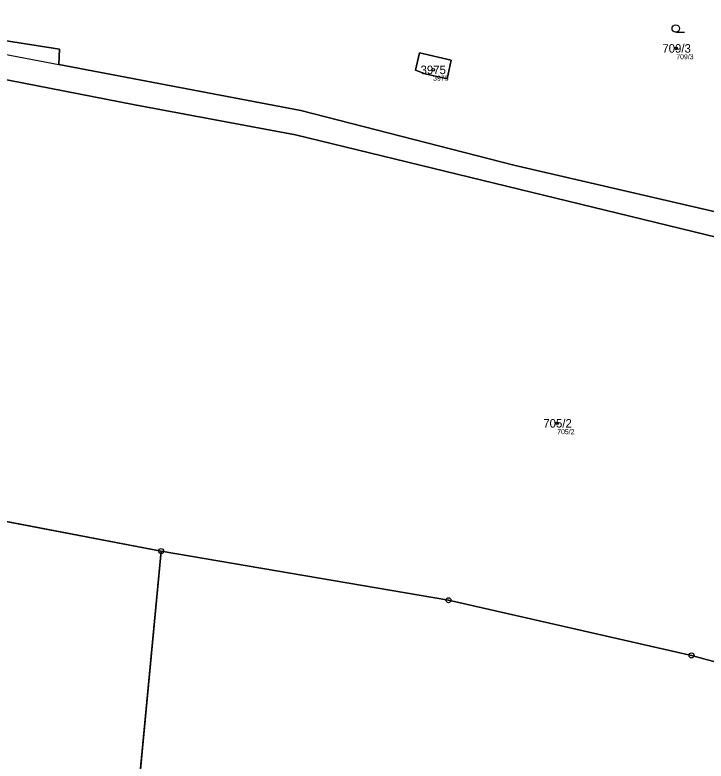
# Model space of a CAD drawing. Extents: x -653098 to -649479, y -997642 to -992666.
# Drawn here: x -651846.8 to -651709, y -994850.2 to -994701.4 of the extents above; entities that cross this region are included whole.
import ezdxf

# ---------------------------------------------------------------- set-up
doc = ezdxf.new("R2010")
doc.units = 0
for name, color, linetype in [('Definiční body', 7, 'Continuous'), ('Hranice parcel', 7, 'Continuous'), ('Parcelní čísla', 7, 'Continuous'), ('Polygon parcely', 7, 'Continuous'), ('Vnitřní kresba', 7, 'Continuous'), ('Značky bodu BP', 7, 'Continuous'), ('Značky kultur', 7, 'Continuous')]:
    doc.layers.add(name, color=color, linetype=linetype)

msp = doc.modelspace()

# ---------------------------------------------------------------- linework, layer by layer
at = {"layer": 'Definiční body'}
for centre in [(-651714.95, -994708.12), (-651763.43, -994712.39), (-651738.69, -994782.85)]:
    msp.add_circle(centre, 0.25, dxfattribs=at)
at = {"layer": 'Hranice parcel'}
for p, q in [((-651817.69, -994808.3), (-651870.23, -994798.31)), ((-651825.62, -994892.49), (-651817.69, -994808.3))]:
    msp.add_line(p, q, dxfattribs=at)
for points in [[(-651890.65, -994701.44), (-651886.32, -994701.83), (-651869.76, -994703.31), (-651837.94, -994708.26), (-651838.07, -994711.32), (-651789.78, -994720.49), (-651747.31, -994731.42), (-651697.97, -994742.82), (-651660.52, -994752.93), (-651619.37, -994762.18)], [(-651759.85, -994710.44), (-651760.64, -994714.19), (-651765.03, -994713.17), (-651766.94, -994712.48), (-651766.13, -994708.99), (-651759.85, -994710.44)], [(-651862.11, -994711.75), (-651822.91, -994719.34), (-651790.88, -994725.34), (-651699.37, -994747.62), (-651661.71, -994757.92), (-651625.55, -994767.55)], [(-651694.41, -994833.87), (-651711.9, -994829.1), (-651760.37, -994818.1), (-651817.69, -994808.3)]]:
    msp.add_lwpolyline(points, dxfattribs=at)
at = {"layer": 'Polygon parcely'}
for points in [[(-651869.76, -994703.31), (-651837.94, -994708.26), (-651838.07, -994711.32), (-651789.78, -994720.49), (-651747.31, -994731.42), (-651697.97, -994742.82)], [(-651420.33, -994797.76), (-651469.29, -994791.72), (-651486.72, -994790.22), (-651488.61, -994789.76), (-651497.55, -994787.91), (-651516.83, -994784.6), (-651520.97, -994783.89), (-651544.17, -994779.91), (-651550.6, -994778.39), (-651619.37, -994762.18), (-651660.52, -994752.93), (-651697.97, -994742.82), (-651747.31, -994731.42), (-651789.78, -994720.49), (-651838.07, -994711.32), (-651837.94, -994708.26), (-651869.76, -994703.31)], [(-651862.11, -994711.75), (-651822.91, -994719.34), (-651790.88, -994725.34), (-651699.37, -994747.62), (-651661.71, -994757.92), (-651625.55, -994767.55), (-651540.89, -994785.42), (-651496.46, -994793.17), (-651460.81, -994798.3), (-651451.81, -994799.54), (-651447.28, -994800.05), (-651418.16, -994802.29)]]:
    msp.add_lwpolyline(points, dxfattribs=at)
for points in [[(-651759.85, -994710.44), (-651760.64, -994714.19), (-651765.03, -994713.17), (-651766.94, -994712.48), (-651766.13, -994708.99)], [(-651759.85, -994710.44), (-651766.13, -994708.99), (-651766.94, -994712.48), (-651765.03, -994713.17), (-651760.64, -994714.19)], [(-651625.55, -994767.55), (-651661.71, -994757.92), (-651699.37, -994747.62), (-651790.88, -994725.34), (-651822.91, -994719.34), (-651862.11, -994711.75), (-651870.23, -994798.31), (-651817.69, -994808.3), (-651760.37, -994818.1), (-651711.9, -994829.1), (-651694.41, -994833.87), (-651638.07, -994849.23)], [(-651817.69, -994808.3), (-651870.23, -994798.31), (-651897.58, -994793.47), (-651985.26, -994782.48), (-652068.56, -994769.31), (-652137, -994752.18), (-652109.71, -994831.46), (-652103.59, -994831.86), (-652059.43, -994840.57), (-652045.99, -994842.86), (-651963.82, -994861.51), (-651882.42, -994881.89), (-651858.47, -994887.57), (-651825.62, -994892.49)], [(-651711.9, -994829.1), (-651760.37, -994818.1), (-651817.69, -994808.3), (-651825.62, -994892.49), (-651801.32, -994896.12), (-651761.51, -994904.51), (-651736.46, -994905.03), (-651705.18, -994902.69), (-651694.41, -994833.87)]]:
    msp.add_lwpolyline(points, close=True, dxfattribs=at)
at = {"layer": 'Vnitřní kresba'}
msp.add_line((-651878.11, -994703.8), (-651838.07, -994711.32), dxfattribs=at)
at = {"layer": 'Značky bodu BP'}
for centre, radius in [((-651817.69, -994808.3), 0.5), ((-651817.69, -994808.3), 0.0303), ((-651760.37, -994818.1), 0.5), ((-651760.37, -994818.1), 0.0303), ((-651711.9, -994829.1), 0.5), ((-651711.9, -994829.1), 0.0303)]:
    msp.add_circle(centre, radius, dxfattribs=at)
at = {"layer": 'Značky kultur'}
msp.add_line((-651715.04, -994704.89), (-651713.29, -994704.89), dxfattribs=at)
msp.add_circle((-651715.04, -994704.14), 0.75, dxfattribs=at)

# ---------------------------------------------------------------- texts
at = {"layer": 'Definiční body'}
for s, p in [('709/3', (-651714.95, -994710.28)), ('3975', (-651763.43, -994714.55)), ('705/2', (-651738.69, -994785.01))]:
    msp.add_text(s, height=1, dxfattribs=at).set_placement(p)
at = {"layer": 'Parcelní čísla'}
for s, p in [('709/3', (-651717.72, -994708.97)), ('3975', (-651765.94, -994713.24)), ('705/2', (-651741.46, -994783.7))]:
    msp.add_text(s, height=1.7, dxfattribs=at).set_placement(p)

doc.saveas('drawing.dxf')
